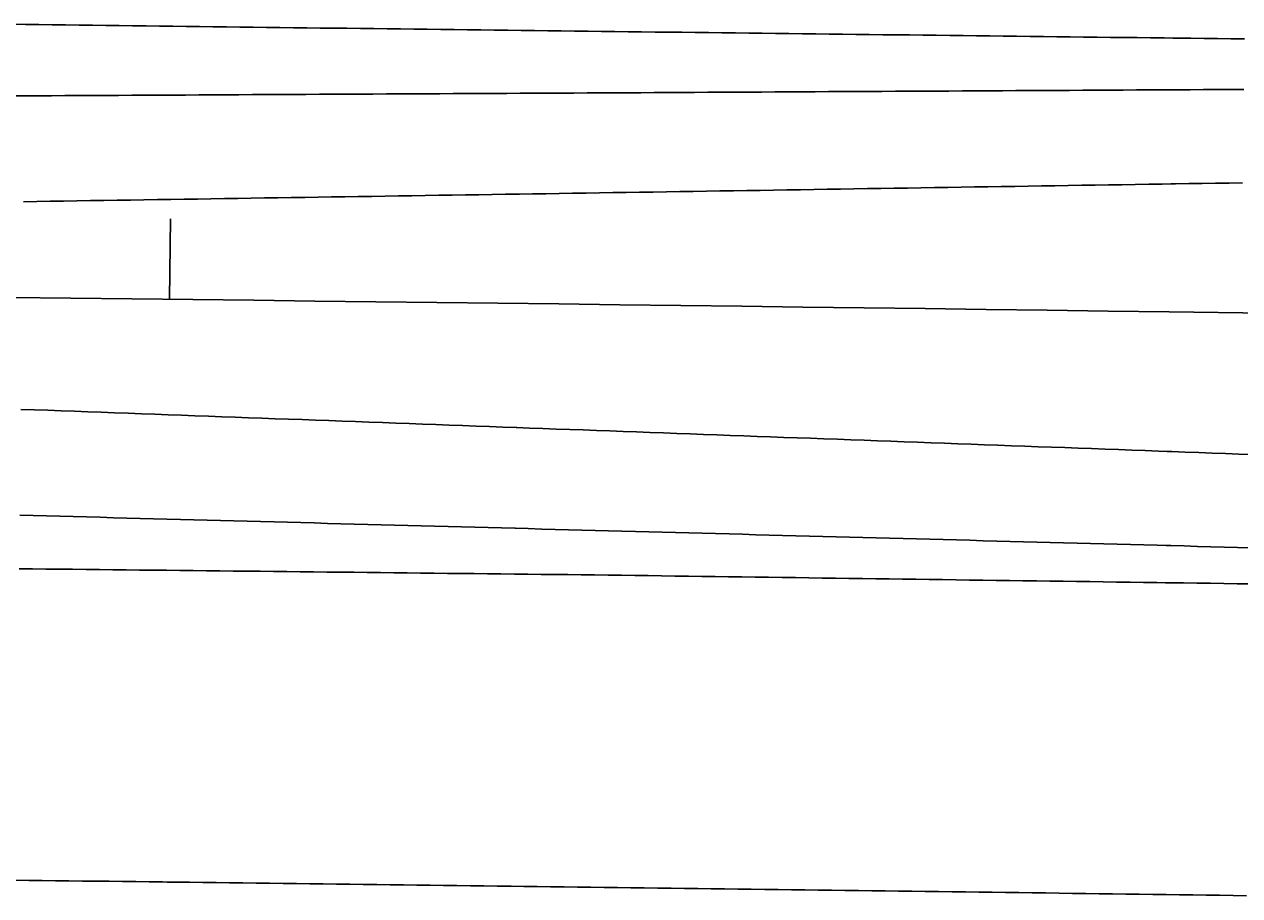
# Model space of a CAD drawing. Extents: x 2145147 to 2158018, y 137519 to 148068.
# Drawn here: x 2155393 to 2155483.8, y 142877.4 to 142942.5 of the extents above; entities that cross this region are included whole.
import ezdxf

# ---------------------------------------------------------------- set-up
doc = ezdxf.new("R2010")
doc.units = 0
doc.layers.add('EX_Align_1', color=7, linetype='Continuous')
doc.layers.add('PR_Phasing_Pavement_1', color=7, linetype='Continuous')

msp = doc.modelspace()

# ---------------------------------------------------------------- linework, layer by layer
at = {"layer": 'EX_Align_1'}
msp.add_line((2155478.491, 142920.994), (2156218.287, 142911.221), dxfattribs=at)
msp.add_lwpolyline([(2155403.913, 142927.931), (2155403.841, 142921.931)], dxfattribs=at)
msp.add_arc((2154721.678, 85630.213), 57295.779, 89.2431654, 90.409832, dxfattribs=at)
at = {"layer": 'PR_Phasing_Pavement_1'}
for points in [[(2155392.085, 142942.458), (2155393.085, 142942.446), (2155394.086, 142942.434), (2155395.086, 142942.422), (2155396.086, 142942.41), (2155397.086, 142942.398), (2155398.087, 142942.386), (2155399.087, 142942.375), (2155400.087, 142942.363), (2155401.088, 142942.351), (2155402.088, 142942.339), (2155403.088, 142942.327), (2155404.088, 142942.315), (2155405.089, 142942.303), (2155406.089, 142942.291), (2155407.089, 142942.279), (2155408.09, 142942.267), (2155409.09, 142942.255), (2155410.09, 142942.243), (2155411.09, 142942.231), (2155412.091, 142942.219), (2155413.091, 142942.207), (2155414.091, 142942.195), (2155415.092, 142942.183), (2155416.092, 142942.171), (2155417.092, 142942.159), (2155418.092, 142942.147), (2155419.093, 142942.135), (2155420.093, 142942.123), (2155421.093, 142942.111), (2155422.094, 142942.099), (2155423.094, 142942.087), (2155424.094, 142942.075), (2155425.094, 142942.063), (2155426.095, 142942.051), (2155427.095, 142942.039), (2155428.095, 142942.027), (2155429.096, 142942.015), (2155430.096, 142942.003), (2155430.136, 142942.003), (2155431.096, 142941.991), (2155432.096, 142941.979), (2155433.097, 142941.967), (2155434.097, 142941.956), (2155435.097, 142941.944), (2155436.098, 142941.932), (2155437.098, 142941.92), (2155438.098, 142941.908), (2155439.098, 142941.896), (2155440.099, 142941.884), (2155441.099, 142941.872), (2155442.099, 142941.86), (2155443.1, 142941.848), (2155444.1, 142941.837), (2155445.1, 142941.825), (2155446.1, 142941.813), (2155447.101, 142941.802), (2155448.101, 142941.79), (2155449.101, 142941.778), (2155450.102, 142941.767), (2155451.102, 142941.755), (2155452.102, 142941.743), (2155453.102, 142941.732), (2155454.103, 142941.72), (2155455.103, 142941.708), (2155456.103, 142941.697), (2155457.104, 142941.685), (2155458.104, 142941.673), (2155459.104, 142941.662), (2155460.104, 142941.65), (2155461.105, 142941.638), (2155462.105, 142941.627), (2155463.105, 142941.615), (2155464.106, 142941.603), (2155465.106, 142941.592), (2155466.106, 142941.58), (2155467.106, 142941.568), (2155468.107, 142941.557), (2155469.107, 142941.545), (2155470.107, 142941.533), (2155471.108, 142941.522), (2155472.108, 142941.51), (2155473.108, 142941.498), (2155474.108, 142941.486), (2155475.109, 142941.475), (2155476.109, 142941.463), (2155477.109, 142941.451), (2155478.11, 142941.44), (2155478.761, 142941.432), (2155479.11, 142941.428), (2155480.11, 142941.416), (2155481.11, 142941.405), (2155482.11, 142941.393), (2155483.11, 142941.381), (2155484.109, 142941.37)], [(2155392.022, 142937.114), (2155393.023, 142937.119), (2155394.023, 142937.124), (2155395.024, 142937.129), (2155396.024, 142937.134), (2155397.024, 142937.139), (2155398.025, 142937.145), (2155399.025, 142937.15), (2155400.026, 142937.155), (2155401.026, 142937.16), (2155402.026, 142937.165), (2155403.027, 142937.17), (2155404.027, 142937.175), (2155405.028, 142937.18), (2155406.028, 142937.186), (2155407.028, 142937.191), (2155408.029, 142937.196), (2155409.029, 142937.201), (2155410.03, 142937.206), (2155411.03, 142937.211), (2155412.03, 142937.216), (2155413.031, 142937.221), (2155414.031, 142937.227), (2155415.032, 142937.232), (2155416.032, 142937.237), (2155417.032, 142937.242), (2155418.033, 142937.247), (2155419.033, 142937.252), (2155420.034, 142937.257), (2155421.034, 142937.263), (2155422.034, 142937.268), (2155423.035, 142937.273), (2155424.035, 142937.278), (2155425.036, 142937.283), (2155426.036, 142937.288), (2155427.037, 142937.293), (2155428.037, 142937.298), (2155429.037, 142937.304), (2155430.038, 142937.309), (2155430.078, 142937.309), (2155431.038, 142937.314), (2155432.039, 142937.319), (2155433.039, 142937.324), (2155434.039, 142937.329), (2155435.04, 142937.334), (2155436.04, 142937.339), (2155437.041, 142937.345), (2155438.041, 142937.35), (2155439.042, 142937.355), (2155440.042, 142937.36), (2155441.042, 142937.365), (2155442.043, 142937.371), (2155443.043, 142937.376), (2155444.044, 142937.381), (2155445.044, 142937.387), (2155446.044, 142937.392), (2155447.045, 142937.398), (2155448.045, 142937.403), (2155449.046, 142937.409), (2155450.046, 142937.414), (2155451.047, 142937.419), (2155452.047, 142937.425), (2155453.047, 142937.43), (2155454.048, 142937.436), (2155455.048, 142937.441), (2155456.049, 142937.446), (2155457.049, 142937.452), (2155458.05, 142937.457), (2155459.05, 142937.463), (2155460.051, 142937.468), (2155461.051, 142937.474), (2155462.051, 142937.479), (2155463.052, 142937.484), (2155464.052, 142937.49), (2155465.053, 142937.495), (2155466.053, 142937.501), (2155467.054, 142937.506), (2155468.054, 142937.512), (2155469.054, 142937.517), (2155470.055, 142937.522), (2155471.055, 142937.528), (2155472.056, 142937.533), (2155473.056, 142937.539), (2155474.057, 142937.544), (2155475.057, 142937.55), (2155476.058, 142937.555), (2155477.058, 142937.56), (2155478.058, 142937.566), (2155478.71, 142937.569), (2155479.059, 142937.571), (2155480.059, 142937.577), (2155481.059, 142937.582), (2155482.059, 142937.587), (2155483.059, 142937.593), (2155484.06, 142937.598)], [(2155392.93, 142929.215), (2155393.931, 142929.23), (2155394.931, 142929.246), (2155395.931, 142929.261), (2155396.932, 142929.276), (2155397.932, 142929.292), (2155398.933, 142929.307), (2155399.933, 142929.322), (2155400.933, 142929.338), (2155401.934, 142929.353), (2155402.934, 142929.368), (2155403.934, 142929.384), (2155404.935, 142929.399), (2155405.935, 142929.415), (2155406.936, 142929.43), (2155407.936, 142929.445), (2155408.936, 142929.461), (2155409.937, 142929.476), (2155410.937, 142929.491), (2155411.938, 142929.507), (2155412.938, 142929.522), (2155413.938, 142929.538), (2155414.939, 142929.553), (2155415.939, 142929.568), (2155416.94, 142929.584), (2155417.94, 142929.599), (2155418.94, 142929.614), (2155419.941, 142929.63), (2155420.941, 142929.645), (2155421.942, 142929.66), (2155422.942, 142929.676), (2155423.942, 142929.691), (2155424.943, 142929.707), (2155425.943, 142929.722), (2155426.944, 142929.737), (2155427.944, 142929.753), (2155428.944, 142929.768), (2155429.945, 142929.783), (2155429.985, 142929.784), (2155430.945, 142929.799), (2155431.946, 142929.814), (2155432.946, 142929.83), (2155433.946, 142929.845), (2155434.947, 142929.86), (2155435.947, 142929.876), (2155436.948, 142929.891), (2155437.948, 142929.906), (2155438.948, 142929.922), (2155439.949, 142929.937), (2155440.949, 142929.953), (2155441.95, 142929.968), (2155442.95, 142929.984), (2155443.951, 142930), (2155444.951, 142930.015), (2155445.951, 142930.031), (2155446.952, 142930.047), (2155447.952, 142930.062), (2155448.953, 142930.078), (2155449.953, 142930.094), (2155450.954, 142930.109), (2155451.954, 142930.125), (2155452.954, 142930.141), (2155453.955, 142930.156), (2155454.955, 142930.172), (2155455.956, 142930.188), (2155456.956, 142930.203), (2155457.957, 142930.219), (2155458.957, 142930.234), (2155459.958, 142930.25), (2155460.958, 142930.266), (2155461.958, 142930.281), (2155462.959, 142930.297), (2155463.959, 142930.313), (2155464.96, 142930.328), (2155465.96, 142930.344), (2155466.961, 142930.36), (2155467.961, 142930.375), (2155468.962, 142930.391), (2155469.962, 142930.407), (2155470.962, 142930.422), (2155471.963, 142930.438), (2155472.963, 142930.454), (2155473.964, 142930.469), (2155474.964, 142930.485), (2155475.965, 142930.501), (2155476.965, 142930.516), (2155477.966, 142930.532), (2155478.617, 142930.542), (2155478.966, 142930.548), (2155479.966, 142930.563), (2155480.967, 142930.579), (2155481.967, 142930.595), (2155482.967, 142930.61), (2155483.968, 142930.626)], [(2155392.749, 142913.711), (2155393.748, 142913.675), (2155394.747, 142913.638), (2155395.747, 142913.601), (2155396.746, 142913.565), (2155397.746, 142913.528), (2155398.745, 142913.491), (2155399.745, 142913.455), (2155400.744, 142913.418), (2155401.744, 142913.381), (2155402.743, 142913.345), (2155403.743, 142913.308), (2155404.742, 142913.271), (2155405.742, 142913.235), (2155406.741, 142913.198), (2155407.741, 142913.161), (2155408.74, 142913.125), (2155409.74, 142913.088), (2155410.739, 142913.051), (2155411.739, 142913.015), (2155412.738, 142912.978), (2155413.738, 142912.941), (2155414.737, 142912.905), (2155415.737, 142912.868), (2155416.736, 142912.831), (2155417.736, 142912.795), (2155418.735, 142912.758), (2155419.735, 142912.721), (2155420.734, 142912.685), (2155421.733, 142912.648), (2155422.733, 142912.611), (2155423.732, 142912.574), (2155424.732, 142912.538), (2155425.731, 142912.501), (2155426.731, 142912.464), (2155427.73, 142912.428), (2155428.73, 142912.391), (2155429.729, 142912.354), (2155429.769, 142912.353), (2155430.729, 142912.318), (2155431.728, 142912.281), (2155432.728, 142912.244), (2155433.727, 142912.208), (2155434.726, 142912.171), (2155435.726, 142912.134), (2155436.725, 142912.098), (2155437.725, 142912.061), (2155438.724, 142912.024), (2155439.724, 142911.988), (2155440.723, 142911.951), (2155441.723, 142911.914), (2155442.722, 142911.878), (2155443.722, 142911.841), (2155444.721, 142911.804), (2155445.72, 142911.768), (2155446.72, 142911.731), (2155447.719, 142911.694), (2155448.719, 142911.658), (2155449.718, 142911.621), (2155450.718, 142911.584), (2155451.717, 142911.548), (2155452.717, 142911.511), (2155453.716, 142911.474), (2155454.715, 142911.438), (2155455.715, 142911.401), (2155456.714, 142911.364), (2155457.714, 142911.328), (2155458.713, 142911.291), (2155459.713, 142911.254), (2155460.712, 142911.218), (2155461.711, 142911.181), (2155462.711, 142911.144), (2155463.71, 142911.108), (2155464.71, 142911.071), (2155465.709, 142911.034), (2155466.709, 142910.998), (2155467.708, 142910.961), (2155468.708, 142910.924), (2155469.707, 142910.888), (2155470.706, 142910.851), (2155471.706, 142910.814), (2155472.705, 142910.778), (2155473.705, 142910.741), (2155474.704, 142910.704), (2155475.704, 142910.668), (2155476.703, 142910.631), (2155477.702, 142910.594), (2155478.353, 142910.57), (2155478.702, 142910.558), (2155479.701, 142910.521), (2155480.701, 142910.484), (2155481.701, 142910.448), (2155482.7, 142910.411), (2155483.7, 142910.374), (2155484.699, 142910.338)], [(2155392.656, 142905.809), (2155393.655, 142905.783), (2155394.655, 142905.756), (2155395.654, 142905.73), (2155396.654, 142905.703), (2155397.653, 142905.677), (2155398.653, 142905.65), (2155399.652, 142905.624), (2155400.652, 142905.598), (2155401.651, 142905.571), (2155402.651, 142905.545), (2155403.65, 142905.518), (2155404.65, 142905.492), (2155405.649, 142905.465), (2155406.649, 142905.439), (2155407.648, 142905.413), (2155408.647, 142905.386), (2155409.647, 142905.36), (2155410.646, 142905.333), (2155411.646, 142905.307), (2155412.645, 142905.28), (2155413.645, 142905.254), (2155414.644, 142905.227), (2155415.644, 142905.201), (2155416.643, 142905.175), (2155417.643, 142905.148), (2155418.642, 142905.122), (2155419.642, 142905.095), (2155420.641, 142905.069), (2155421.64, 142905.042), (2155422.64, 142905.016), (2155423.639, 142904.99), (2155424.639, 142904.963), (2155425.638, 142904.937), (2155426.638, 142904.91), (2155427.637, 142904.884), (2155428.637, 142904.857), (2155429.636, 142904.831), (2155429.676, 142904.83), (2155430.636, 142904.805), (2155431.635, 142904.778), (2155432.635, 142904.752), (2155433.634, 142904.725), (2155434.633, 142904.699), (2155435.633, 142904.672), (2155436.632, 142904.646), (2155437.632, 142904.619), (2155438.631, 142904.593), (2155439.631, 142904.567), (2155440.63, 142904.54), (2155441.63, 142904.514), (2155442.629, 142904.487), (2155443.629, 142904.461), (2155444.628, 142904.434), (2155445.627, 142904.408), (2155446.627, 142904.382), (2155447.626, 142904.355), (2155448.626, 142904.329), (2155449.625, 142904.302), (2155450.625, 142904.276), (2155451.624, 142904.249), (2155452.624, 142904.223), (2155453.623, 142904.196), (2155454.622, 142904.17), (2155455.622, 142904.144), (2155456.621, 142904.117), (2155457.621, 142904.091), (2155458.62, 142904.064), (2155459.62, 142904.038), (2155460.619, 142904.011), (2155461.619, 142903.985), (2155462.618, 142903.959), (2155463.617, 142903.932), (2155464.617, 142903.906), (2155465.616, 142903.879), (2155466.616, 142903.853), (2155467.615, 142903.826), (2155468.615, 142903.8), (2155469.614, 142903.774), (2155470.613, 142903.747), (2155471.613, 142903.721), (2155472.612, 142903.694), (2155473.612, 142903.668), (2155474.611, 142903.641), (2155475.611, 142903.615), (2155476.61, 142903.588), (2155477.61, 142903.562), (2155478.26, 142903.545), (2155478.609, 142903.536), (2155479.609, 142903.509), (2155480.609, 142903.483), (2155481.608, 142903.456), (2155482.608, 142903.43), (2155483.608, 142903.403), (2155484.607, 142903.377)], [(2155392.609, 142901.811), (2155393.609, 142901.8), (2155394.608, 142901.789), (2155395.608, 142901.779), (2155396.607, 142901.768), (2155397.607, 142901.757), (2155398.607, 142901.747), (2155399.606, 142901.736), (2155400.606, 142901.725), (2155401.605, 142901.714), (2155402.605, 142901.704), (2155403.605, 142901.693), (2155404.604, 142901.682), (2155405.604, 142901.672), (2155406.603, 142901.661), (2155407.603, 142901.65), (2155408.603, 142901.639), (2155409.602, 142901.629), (2155410.602, 142901.618), (2155411.601, 142901.607), (2155412.601, 142901.597), (2155413.6, 142901.586), (2155414.6, 142901.575), (2155415.6, 142901.564), (2155416.599, 142901.554), (2155417.599, 142901.543), (2155418.598, 142901.532), (2155419.598, 142901.521), (2155420.598, 142901.511), (2155421.597, 142901.5), (2155422.597, 142901.489), (2155423.596, 142901.479), (2155424.596, 142901.468), (2155425.596, 142901.457), (2155426.595, 142901.446), (2155427.595, 142901.436), (2155428.594, 142901.425), (2155429.594, 142901.414), (2155429.634, 142901.414), (2155430.594, 142901.404), (2155431.593, 142901.393), (2155432.593, 142901.382), (2155433.592, 142901.371), (2155434.592, 142901.361), (2155435.591, 142901.35), (2155436.591, 142901.337), (2155437.591, 142901.323), (2155438.59, 142901.31), (2155439.59, 142901.296), (2155440.589, 142901.282), (2155441.589, 142901.269), (2155442.588, 142901.255), (2155443.588, 142901.242), (2155444.587, 142901.228), (2155445.587, 142901.214), (2155446.587, 142901.201), (2155447.586, 142901.187), (2155448.586, 142901.173), (2155449.585, 142901.16), (2155450.585, 142901.146), (2155451.584, 142901.132), (2155452.584, 142901.119), (2155453.583, 142901.105), (2155454.583, 142901.091), (2155455.583, 142901.078), (2155456.582, 142901.064), (2155457.582, 142901.05), (2155458.581, 142901.037), (2155459.581, 142901.023), (2155460.58, 142901.009), (2155461.58, 142900.996), (2155462.579, 142900.982), (2155463.579, 142900.968), (2155464.579, 142900.955), (2155465.578, 142900.941), (2155466.578, 142900.927), (2155467.577, 142900.914), (2155468.577, 142900.9), (2155469.576, 142900.886), (2155470.576, 142900.873), (2155471.575, 142900.859), (2155472.575, 142900.846), (2155473.575, 142900.832), (2155474.574, 142900.818), (2155475.574, 142900.805), (2155476.573, 142900.791), (2155477.573, 142900.777), (2155478.224, 142900.768), (2155478.572, 142900.764), (2155479.572, 142900.75), (2155480.572, 142900.736), (2155481.572, 142900.723), (2155482.572, 142900.709), (2155483.572, 142900.695), (2155484.572, 142900.682)], [(2155392.337, 142878.555), (2155393.336, 142878.543), (2155394.335, 142878.531), (2155395.334, 142878.52), (2155396.333, 142878.508), (2155397.333, 142878.496), (2155398.332, 142878.484), (2155399.331, 142878.473), (2155400.33, 142878.461), (2155401.329, 142878.449), (2155402.328, 142878.438), (2155403.328, 142878.426), (2155403.667, 142878.422), (2155404.327, 142878.414), (2155405.326, 142878.402), (2155406.325, 142878.39), (2155407.324, 142878.378), (2155408.323, 142878.366), (2155409.323, 142878.354), (2155410.322, 142878.342), (2155411.321, 142878.33), (2155412.32, 142878.317), (2155413.319, 142878.305), (2155414.318, 142878.293), (2155415.318, 142878.281), (2155416.317, 142878.269), (2155417.316, 142878.257), (2155418.315, 142878.245), (2155419.314, 142878.232), (2155420.313, 142878.22), (2155421.313, 142878.208), (2155422.312, 142878.196), (2155423.311, 142878.184), (2155424.31, 142878.172), (2155425.309, 142878.16), (2155426.308, 142878.147), (2155427.308, 142878.135), (2155428.307, 142878.123), (2155429.306, 142878.111), (2155429.346, 142878.111), (2155430.305, 142878.098), (2155431.304, 142878.086), (2155432.303, 142878.073), (2155433.303, 142878.061), (2155434.302, 142878.048), (2155435.301, 142878.036), (2155436.3, 142878.023), (2155437.299, 142878.011), (2155438.298, 142877.998), (2155439.298, 142877.985), (2155440.297, 142877.973), (2155441.296, 142877.96), (2155442.295, 142877.948), (2155443.294, 142877.935), (2155444.293, 142877.923), (2155445.292, 142877.91), (2155446.292, 142877.897), (2155447.291, 142877.885), (2155448.29, 142877.872), (2155449.289, 142877.86), (2155450.288, 142877.847), (2155451.287, 142877.835), (2155452.287, 142877.822), (2155453.286, 142877.81), (2155454.285, 142877.797), (2155455.284, 142877.784), (2155456.283, 142877.771), (2155457.282, 142877.758), (2155458.282, 142877.745), (2155459.281, 142877.732), (2155460.28, 142877.719), (2155461.279, 142877.706), (2155462.278, 142877.693), (2155463.277, 142877.68), (2155464.276, 142877.667), (2155465.276, 142877.654), (2155466.275, 142877.641), (2155467.274, 142877.628), (2155468.273, 142877.615), (2155469.272, 142877.602), (2155470.271, 142877.589), (2155471.271, 142877.576), (2155472.27, 142877.563), (2155473.269, 142877.55), (2155474.268, 142877.537), (2155475.267, 142877.524), (2155476.266, 142877.511), (2155477.266, 142877.498), (2155477.916, 142877.49), (2155478.265, 142877.485), (2155479.265, 142877.471), (2155480.265, 142877.457), (2155481.265, 142877.443), (2155482.265, 142877.429), (2155483.264, 142877.415), (2155484.264, 142877.401)]]:
    msp.add_lwpolyline(points, dxfattribs=at)

doc.saveas('drawing.dxf')
